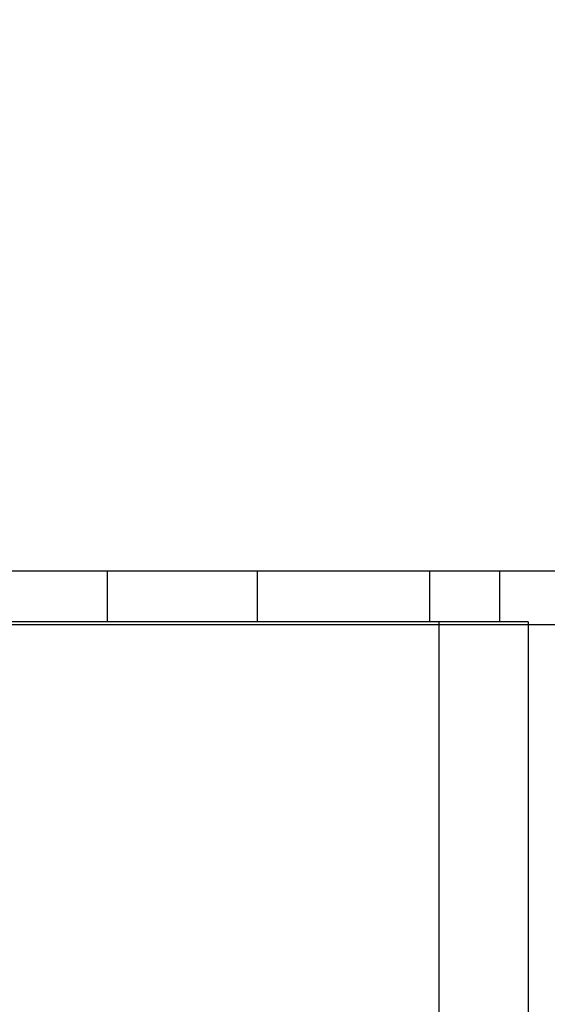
# Model space of a CAD drawing. Header units: inches. Extents: x 170 to 288, y 234 to 248.
# Tile 414 of 480: x 256.1063 to 256.1789, y 244.1285 to 244.2639. Entities that reach past the tile are written whole.
import ezdxf

# ---------------------------------------------------------------- set-up
doc = ezdxf.new("R2010")
doc.units = ezdxf.units.IN
doc.header["$LTSCALE"] = 0.25
doc.header["$MEASUREMENT"] = 0
doc.layers.add('ANNOTATIONS', color=1, linetype='Continuous')
doc.layers.add('STANDARD Z GUIDE MOTOR RH', color=7, linetype='Continuous')
doc.styles.add('ARIAL', font='arial.ttf', dxfattribs={"height": 0.09375})
doc.dimstyles.new('STANDARD$0', dxfattribs={"dimtxt": 0.09375, "dimasz": 0.09375, "dimexe": 0.03125, "dimexo": 0.046875, "dimgap": 0.09, "dimtad": 0, "dimtih": 1, "dimtoh": 1, "dimdec": 4, "dimzin": 0, "dimdsep": 46, "dimtxsty": 'ARIAL', "dimcen": 0.09, "dimadec": 0, "dimazin": 0, "dimtfac": 1, "dimtdec": 4, "dimtofl": 0, "dimtmove": 0, "dimatfit": 1, "dimfxl": 1, "dimtolj": 1, "dimtzin": 0, "dimarcsym": 0})

# ---------------------------------------------------------------- blocks, each defined once
blk = doc.blocks.new('*D47')
at = {"layer": 'ANNOTATIONS', "color": 0, "lineweight": -2, "transparency": 16777216}
for p, q in [((255.60565, 244.27486), (255.60565, 245.43378)), ((256.5119, 244.77894), (256.5119, 245.43378)), ((255.6994, 245.40253), (255.80562, 245.40253)), ((256.41815, 245.40253), (256.38626, 245.40253))]:
    blk.add_line(p, q, dxfattribs=at)
at = {"layer": 'ANNOTATIONS', "color": 0, "transparency": 16777216}
for points in [[(255.6994, 245.41815), (255.6994, 245.3869), (255.60565, 245.40253)], [(256.41815, 245.41815), (256.41815, 245.3869), (256.5119, 245.40253)]]:
    blk.add_solid(points, dxfattribs=at)
at = {"layer": 'defpoints', "color": 0, "transparency": 16777216}
for p in [(256.5119, 245.40253), (256.5119, 244.68519), (255.60565, 244.18111)]:
    blk.add_point(p, dxfattribs=at)
at = {"layer": 'ANNOTATIONS', "color": 0, "transparency": 16777216, "insert": (256.09594, 245.40253), "char_height": 0.09375, "attachment_point": 5, "style": 'ARIAL'}
blk.add_mtext('\\A1;27 1/2"', dxfattribs=at)

msp = doc.modelspace()

# ---------------------------------------------------------------- linework, layer by layer
at = {"layer": 'STANDARD Z GUIDE MOTOR RH'}
for p, q in [((256.18065, 244.18808), (255.89465, 244.18808)), ((256.11835, 244.18808), (256.11835, 244.18111)), ((256.13898, 244.18808), (256.13898, 244.18111)), ((256.16268, 244.18808), (256.16268, 244.18111)), ((256.17232, 244.18808), (256.17232, 244.18111)), ((256.17628, 244.18111), (255.89465, 244.18111)), ((255.89465, 244.18071), (256.18065, 244.18071)), ((256.16398, 244.18111), (256.16398, 243.71444)), ((256.17628, 244.18111), (256.17628, 243.71444))]:
    msp.add_line(p, q, dxfattribs=at)

# ---------------------------------------------------------------- dimensions: what is measured, and where the dimension line sits
at = {"layer": 'ANNOTATIONS'}
dim = msp.add_linear_dim(base=(256.5119, 245.40253), p1=(255.60565, 244.18111), p2=(256.5119, 244.68519), text='27 1/2"', dimstyle='STANDARD$0', override={"dimexo": 0.09375}, dxfattribs=at)
dim.commit()
dim.dimension.update_dxf_attribs({"geometry": '*D47', "text_midpoint": (256.09594, 245.40253), "dimtype": 160})

doc.saveas('drawing.dxf')
